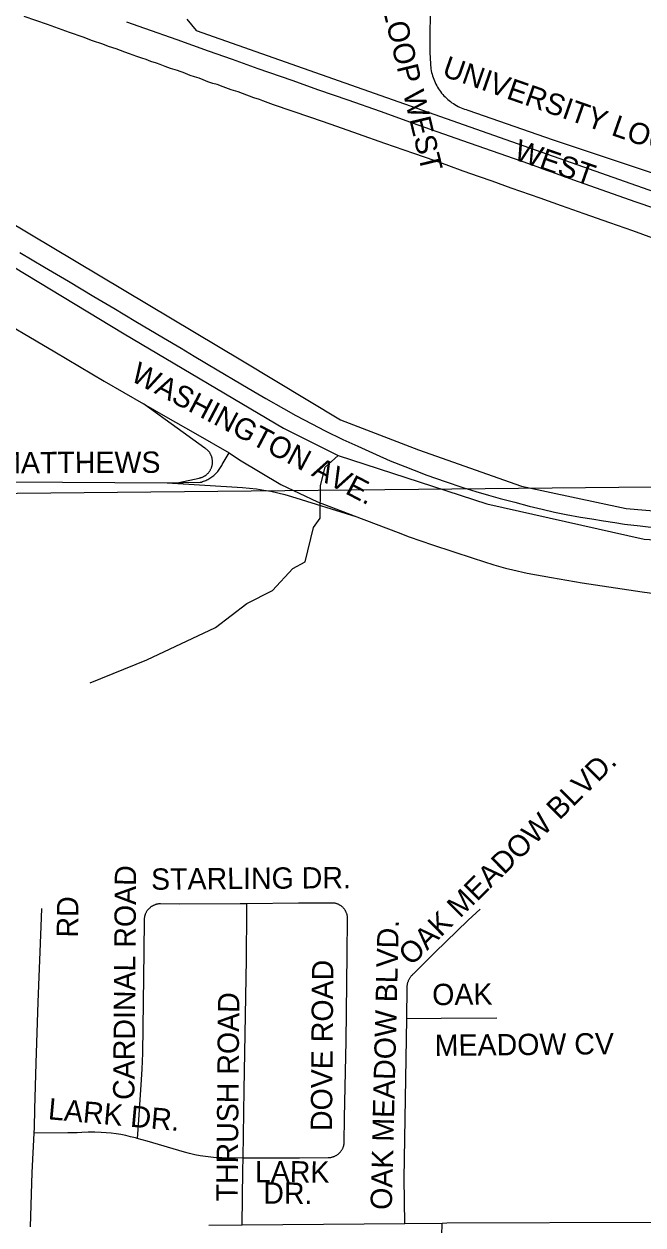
# Model space of a CAD drawing. Extents: x 1670563 to 1761545, y 515755 to 578944.
# Drawn here: x 1701872 to 1704046, y 546820 to 551041 of the extents above; entities that cross this region are included whole.
import ezdxf

# ---------------------------------------------------------------- set-up
doc = ezdxf.new("R2010")
doc.units = 0
for name, color, linetype in [('5_sectionlines', 7, 'Continuous'), ('RR Tracks', 7, 'Continuous'), ('SHP_LINE', 7, 'Continuous'), ('STREETCL', 7, 'Continuous'), ('STRNAMES', 7, 'Continuous')]:
    doc.layers.add(name, color=color, linetype=linetype)

# ---------------------------------------------------------------- blocks, each defined once
blk = doc.blocks.new('RR TRACKS02')
at = {"layer": 'RR Tracks'}
for p, q in [((1701953.7, 551039.3), (1701872.6, 551068)), ((1701980, 551030.1), (1701953.7, 551039.3)), ((1702232.1, 551048.7), (1702295.5, 551026.6)), ((1702031.1, 551011.8), (1701980, 551030.1)), ((1702079.7, 550995.1), (1702031.1, 551011.8)), ((1702112.2, 550982.8), (1702079.7, 550995.1)), ((1702295.5, 551026.6), (1702408.3, 550986.8)), ((1702149, 550970.1), (1702112.2, 550982.8)), ((1702169.1, 550962.9), (1702149, 550970.1)), ((1702195, 550954), (1702169.1, 550962.9)), ((1702225.9, 550942.4), (1702195, 550954)), ((1702408.3, 550986.8), (1702519.1, 550947.6)), ((1702242.6, 550936.7), (1702225.9, 550942.4)), ((1702268.2, 550927.3), (1702242.6, 550936.7)), ((1702285.8, 550921.3), (1702268.2, 550927.3)), ((1702300.8, 550916.8), (1702285.8, 550921.3)), ((1702317.5, 550909.8), (1702300.8, 550916.8)), ((1702336.8, 550903.5), (1702317.5, 550909.8)), ((1702519.1, 550947.6), (1702602.7, 550918.3)), ((1702602.7, 550918.3), (1702693.7, 550885.1)), ((1702350.3, 550899.4), (1702336.8, 550903.5)), ((1702367.7, 550892.5), (1702350.3, 550899.4)), ((1702386.9, 550885.6), (1702367.7, 550892.5)), ((1702410.4, 550877.6), (1702386.9, 550885.6)), ((1702420.5, 550874.7), (1702410.4, 550877.6)), ((1702430.3, 550870.6), (1702420.5, 550874.7)), ((1702455.9, 550860.9), (1702430.3, 550870.6)), ((1702693.7, 550885.1), (1702812.8, 550844)), ((1702471, 550855.8), (1702455.9, 550860.9)), ((1702486.8, 550851.4), (1702471, 550855.8)), ((1702501, 550845.7), (1702486.8, 550851.4)), ((1702518, 550838.5), (1702501, 550845.7)), ((1702535.3, 550831.9), (1702518, 550838.5)), ((1702549.9, 550828.4), (1702535.3, 550831.9)), ((1702571.8, 550820.7), (1702549.9, 550828.4)), ((1702812.8, 550844), (1702906.8, 550810)), ((1702599.2, 550809.7), (1702571.8, 550820.7)), ((1702624.1, 550802.5), (1702599.2, 550809.7)), ((1702639.3, 550797.7), (1702624.1, 550802.5)), ((1702678.7, 550781.7), (1702639.3, 550797.7)), ((1702698.6, 550776.3), (1702678.7, 550781.7)), ((1702906.8, 550810), (1703008.9, 550774.5)), ((1702710.3, 550771.3), (1702698.6, 550776.3)), ((1702748.6, 550757.9), (1702710.3, 550771.3)), ((1702878.8, 550713.1), (1702748.6, 550757.9)), ((1703008.9, 550774.5), (1703122.5, 550734.8)), ((1702951, 550688.5), (1702878.8, 550713.1)), ((1703122.5, 550734.8), (1703254.9, 550687.1)), ((1703046.8, 550654.1), (1702951, 550688.5)), ((1703139.1, 550621.6), (1703046.8, 550654.1)), ((1703254.9, 550687.1), (1703412.3, 550631.9)), ((1703241.6, 550586.3), (1703139.1, 550621.6)), ((1703412.3, 550631.9), (1703643.5, 550550.7)), ((1703316.6, 550560.3), (1703241.6, 550586.3)), ((1703364.5, 550542.7), (1703316.6, 550560.3)), ((1703415, 550524.7), (1703364.5, 550542.7)), ((1703643.5, 550550.7), (1703818.8, 550487.8)), ((1703471.9, 550504.4), (1703415, 550524.7)), ((1703515.8, 550488.7), (1703471.9, 550504.4)), ((1703583.6, 550465), (1703515.8, 550488.7)), ((1703818.8, 550487.8), (1704021.6, 550416.8)), ((1703617.2, 550452.9), (1703583.6, 550465)), ((1703685, 550429.3), (1703617.2, 550452.9)), ((1703759.5, 550402.8), (1703685, 550429.3)), ((1703839.7, 550374.4), (1703759.5, 550402.8)), ((1704021.6, 550416.8), (1704086.5, 550393.8)), ((1703930.3, 550343), (1703839.7, 550374.4)), ((1704010.1, 550314.7), (1703930.3, 550343)), ((1704129.3, 550271.7), (1704010.1, 550314.7)), ((1701857.4, 550238), (1701944.2, 550186.6)), ((1701944.2, 550186.6), (1702027.6, 550137.3)), ((1702027.6, 550137.3), (1702116.6, 550084.2)), ((1702116.6, 550084.2), (1702186.7, 550042.9)), ((1702186.7, 550042.9), (1702264, 549995.9)), ((1702264, 549995.9), (1702361.3, 549938.7)), ((1702361.3, 549938.7), (1702424.1, 549901.8)), ((1702424.1, 549901.8), (1702470, 549873.9)), ((1702470, 549873.9), (1702549.8, 549826.4)), ((1702549.8, 549826.4), (1702633.5, 549776.7)), ((1702633.5, 549776.7), (1702679.3, 549750.2)), ((1702679.3, 549750.2), (1702720.9, 549725.3)), ((1702720.9, 549725.3), (1702783.2, 549689.8)), ((1702783.2, 549689.8), (1702827, 549665.5)), ((1702827, 549665.5), (1702882.9, 549635.9)), ((1702882.9, 549635.9), (1702929.3, 549611.9)), ((1702929.3, 549611.9), (1702991.5, 549581.3)), ((1702991.5, 549581.3), (1703044.3, 549557.5)), ((1703044.3, 549557.5), (1703109.3, 549528.2)), ((1703109.3, 549528.2), (1703157.7, 549506.4)), ((1703157.7, 549506.4), (1703210, 549485.6)), ((1703210, 549485.6), (1703242.2, 549473.3)), ((1703242.2, 549473.3), (1703286.8, 549456.1)), ((1703286.8, 549456.1), (1703350.9, 549433.4)), ((1703350.9, 549433.4), (1703413.3, 549412)), ((1703413.3, 549412), (1703459, 549398.2)), ((1703459, 549398.2), (1703503.3, 549385.4)), ((1703503.3, 549385.4), (1703544.8, 549373.4)), ((1703544.8, 549373.4), (1703596.2, 549360.2)), ((1703596.2, 549360.2), (1703646.1, 549347.2)), ((1703646.1, 549347.2), (1703691.8, 549336.2)), ((1703691.8, 549336.2), (1703735.5, 549326)), ((1703735.5, 549326), (1703776.5, 549317.9)), ((1703776.5, 549317.9), (1703826.6, 549308.4)), ((1703826.6, 549308.4), (1703866.7, 549302.1)), ((1703866.7, 549302.1), (1703907.5, 549294.8)), ((1703907.5, 549294.8), (1703947.6, 549288.8)), ((1703947.6, 549288.8), (1703981.7, 549283.1)), ((1703981.7, 549283.1), (1704036.1, 549277.1)), ((1704036.1, 549277.1), (1704102.9, 549269.6))]:
    blk.add_line(p, q, dxfattribs=at)

msp = doc.modelspace()

# ---------------------------------------------------------------- linework, layer by layer
at = {"layer": '5_sectionlines'}
msp.add_lwpolyline([(1687987.3, 549303.9), (1688534.5, 549296.2), (1693735.2, 549363.2), (1699029.6, 549364.1), (1704314.1, 549416.9), (1708237.3, 549429.9)], dxfattribs=at)
at = {"layer": 'SHP_LINE'}
for points in [[(1702444, 551059), (1702477, 551019), (1704316, 550371), (1704400, 550342), (1705413, 549980), (1706539, 549543), (1706995, 549366)], [(1701722, 550405), (1702639, 549857), (1702984, 549650), (1703258, 549545), (1703620, 549417), (1703987, 549339), (1704305, 549312), (1704488, 549314), (1705741, 549287), (1706512, 549277), (1706539, 549256), (1706539, 549196), (1706546, 549137), (1706680, 549038), (1707122, 548609), (1707739, 548048), (1707773, 548015), (1707965, 547828), (1708089, 547710)], [(1701489, 550397), (1702223, 549953), (1702783, 549621), (1702975, 549525)], [(1702104, 548726), (1702303, 548807), (1702544, 548920), (1702655, 549005), (1702745, 549050), (1702816, 549128), (1702859, 549151), (1702889, 549272), (1702912, 549304), (1702913, 549419), (1702930, 549484), (1702975, 549525)], [(1702975, 549525), (1703498, 549355), (1704050, 549231), (1704294, 549215), (1704386, 549209), (1704671, 549203), (1705053, 549195), (1705441, 549186), (1705622, 549188), (1706542, 549167)]]:
    msp.add_lwpolyline(points, dxfattribs=at)
at = {"layer": 'STREETCL'}
for points in [[(1703298, 551080.6), (1703297.7, 550998.9), (1703297.7, 550941.8), (1703299.5, 550902), (1703299.9, 550895.8), (1703300.6, 550889.6), (1703301.4, 550883.4), (1703302.5, 550877.3), (1703303.8, 550871.2), (1703305.3, 550865.1), (1703307, 550859.1), (1703308.9, 550853.2), (1703311, 550847.3), (1703313.3, 550841.6), (1703315.8, 550835.9), (1703318.6, 550830.3), (1703321.5, 550824.7), (1703324.6, 550819.3), (1703327.9, 550814.1), (1703331.3, 550808.9), (1703335, 550803.8), (1703338.8, 550798.9), (1703342.8, 550794.1), (1703347, 550789.5), (1703351.3, 550785), (1703355.8, 550780.7), (1703360.4, 550776.5), (1703365.1, 550772.5), (1703370.1, 550768.6), (1703375.1, 550765), (1703380.2, 550761.5), (1703385.5, 550758.2), (1703390.9, 550755), (1703396.4, 550752.1), (1703402, 550749.4), (1703407.7, 550746.8), (1703413.5, 550744.5), (1703419.3, 550742.3), (1703425.2, 550740.4), (1703431.2, 550738.7), (1703731, 550634.5), (1704117.6, 550505)], [(1700396.6, 550362), (1700417.4, 550361.4), (1700624.7, 550358.5), (1700813.2, 550359.1), (1700924.3, 550353.6), (1700980.1, 550348.6), (1701001.7, 550345.7), (1701077.9, 550331.9), (1701143.1, 550317.5), (1701217.8, 550295.4), (1701316.7, 550260.6), (1701396.3, 550225.8), (1701493.6, 550175), (1701980.5, 549889), (1702153.4, 549785.8), (1702291.3, 549706.5)], [(1702415.6, 549429.5), (1702487.4, 549445.6), (1702489.4, 549446), (1702491.3, 549446.5), (1702493.2, 549447), (1702495.1, 549447.6), (1702497, 549448.3), (1702498.8, 549449.1), (1702500.6, 549449.9), (1702502.4, 549450.7), (1702504.2, 549451.7), (1702505.9, 549452.7), (1702507.6, 549453.7), (1702509.2, 549454.8), (1702510.8, 549456), (1702512.4, 549457.2), (1702513.9, 549458.5), (1702515.4, 549459.8), (1702516.9, 549461.2), (1702518.2, 549462.6), (1702519.6, 549464.1), (1702520.9, 549465.6), (1702522.1, 549467.2), (1702523.3, 549468.8), (1702524.4, 549470.4), (1702525.5, 549472.1), (1702526.5, 549473.8), (1702527.4, 549475.6), (1702528.3, 549477.4), (1702529.1, 549479.2), (1702529.9, 549481), (1702530.6, 549482.9), (1702531.2, 549484.8), (1702531.8, 549486.7), (1702532.3, 549488.6), (1702532.7, 549490.5), (1702533.1, 549492.5), (1702533.4, 549494.5), (1702533.6, 549496.4), (1702533.8, 549498.4), (1702533.9, 549500.4), (1702533.9, 549502.4), (1702533.9, 549504.4), (1702533.7, 549506.4), (1702533.6, 549508.4), (1702533.3, 549510.3), (1702533, 549512.3), (1702532.6, 549514.2), (1702532.2, 549516.2), (1702531.7, 549518.1), (1702531.1, 549520), (1702530.4, 549521.9), (1702529.7, 549523.7), (1702528.9, 549525.6), (1702528.1, 549527.4), (1702527.2, 549529.2), (1702526.2, 549530.9), (1702525.2, 549532.6), (1702524.1, 549534.3), (1702523, 549535.9), (1702521.8, 549537.5), (1702520.5, 549539.1), (1702519.2, 549540.6), (1702517.9, 549542), (1702516.5, 549543.4), (1702515, 549544.8), (1702513.5, 549546.1), (1702512, 549547.4), (1702510.4, 549548.6), (1702508.8, 549549.7), (1702507.1, 549550.8), (1702291.3, 549706.5)], [(1702291.3, 549706.5), (1702368.5, 549662.1), (1702474, 549602.4), (1702593, 549533.8)], [(1702375.2, 549428.9), (1702490.8, 549430.5), (1702494.8, 549431.6), (1702498.7, 549432.8), (1702502.6, 549434.2), (1702506.4, 549435.7), (1702510.2, 549437.3), (1702513.9, 549439), (1702517.6, 549440.9), (1702521.1, 549442.9), (1702524.7, 549445), (1702528.1, 549447.2), (1702531.5, 549449.6), (1702534.8, 549452.1), (1702538, 549454.6), (1702541.1, 549457.3), (1702544.1, 549460.1), (1702547, 549463), (1702549.8, 549466), (1702552.5, 549469.1), (1702555.1, 549472.2), (1702557.6, 549475.5), (1702560, 549478.8), (1702562.3, 549482.3), (1702564.4, 549485.8), (1702566.5, 549489.3), (1702568.4, 549493), (1702593, 549533.8)], [(1702593, 549533.8), (1702629.3, 549510.1), (1702773.4, 549422.5), (1702902.6, 549362), (1703032, 549312.5)], [(1701456.4, 549429.8), (1701792.1, 549432.1), (1702007, 549430.9), (1702375.2, 549428.9)], [(1702375.2, 549428.9), (1702638.7, 549412.1), (1702663.9, 549410), (1702688.9, 549407.1), (1702713.8, 549403.4), (1702738.6, 549398.8), (1702763.2, 549393.4), (1702787.6, 549387.1), (1702811.8, 549380.1), (1703037.6, 549310.3)], [(1703032, 549312.5), (1703185.6, 549253.7), (1703224.9, 549239.4), (1703306.6, 549210.8), (1703449.2, 549163.9), (1703522.8, 549140.7), (1703563.7, 549129.1), (1703588.5, 549122.5), (1703639.4, 549111.4), (1703725, 549095.4), (1703832.3, 549077.6), (1704043.4, 549045.6), (1704154.8, 549030), (1704170.3, 549028.5)], [(1701907.5, 547142.8), (1701908.5, 547162.1), (1701909.4, 547227), (1701914.6, 547388.6), (1701922, 547602.8), (1701932.2, 547869.5), (1701934.1, 547932.6)], [(1702311.4, 547932.6), (1702309.9, 547931.2), (1702308.6, 547929.7), (1702307.2, 547928.2), (1702306, 547926.6), (1702304.7, 547925), (1702303.6, 547923.3), (1702302.5, 547921.6), (1702301.4, 547919.9), (1702300.4, 547918.1), (1702299.5, 547916.3), (1702298.7, 547914.5), (1702297.9, 547912.6), (1702297.1, 547910.7), (1702296.5, 547908.8), (1702295.9, 547906.8), (1702295.4, 547904.9), (1702294.9, 547902.9), (1702294.5, 547900.9), (1702294.2, 547898.9), (1702294, 547896.9), (1702293.8, 547894.9), (1702293.7, 547892.9), (1702292.7, 547781.8), (1702287.6, 547423.7), (1702285.8, 547367.9), (1702282, 547312.1), (1702273.2, 547171.6), (1702269.7, 547123.9)], [(1702654.5, 547949.2), (1702631.2, 547949), (1702419.4, 547947.1), (1702351.7, 547948.9), (1702349.7, 547948.9), (1702347.7, 547948.8), (1702345.7, 547948.6), (1702343.6, 547948.4), (1702341.6, 547948), (1702339.6, 547947.7), (1702337.7, 547947.2), (1702335.7, 547946.7), (1702333.8, 547946.1), (1702331.9, 547945.4), (1702330, 547944.7), (1702328.1, 547943.9), (1702326.3, 547943), (1702324.5, 547942.1), (1702322.7, 547941.1), (1702320.9, 547940.1), (1702319.2, 547939), (1702317.6, 547937.8), (1702316, 547936.6), (1702314.4, 547935.3), (1702312.9, 547934), (1702311.4, 547932.6)], [(1702641.8, 547055.4), (1702645.7, 547295.3), (1702653.6, 547753.7), (1702654.5, 547923.9), (1702654.5, 547949.4)], [(1702995.1, 547932.5), (1702993.9, 547933.9), (1702992.6, 547935.3), (1702991.2, 547936.6), (1702989.8, 547937.9), (1702988.4, 547939.1), (1702986.9, 547940.3), (1702985.4, 547941.4), (1702983.9, 547942.5), (1702982.3, 547943.5), (1702980.7, 547944.5), (1702979, 547945.4), (1702977.3, 547946.3), (1702975.6, 547947.1), (1702973.9, 547947.8), (1702972.1, 547948.5), (1702970.3, 547949.1), (1702968.5, 547949.7), (1702966.7, 547950.2), (1702964.9, 547950.6), (1702963, 547951), (1702961.1, 547951.3), (1702836.2, 547951.3), (1702654.5, 547949.2)], [(1702978.1, 547071.7), (1702979.6, 547073.1), (1702981, 547074.5), (1702982.3, 547076), (1702983.7, 547077.5), (1702984.9, 547079), (1702986.1, 547080.6), (1702987.3, 547082.3), (1702988.3, 547084), (1702989.4, 547085.7), (1702990.3, 547087.5), (1702991.2, 547089.2), (1702992.1, 547091.1), (1702992.8, 547092.9), (1702993.6, 547094.8), (1702994.2, 547096.7), (1702994.8, 547098.6), (1702995.3, 547100.5), (1702995.7, 547102.5), (1702996.1, 547104.5), (1702996.4, 547106.4), (1702996.6, 547108.4), (1702997.3, 547198.2), (1703003.3, 547465.8), (1703007.5, 547772.4), (1703008.5, 547896.1), (1703008.4, 547898), (1703008.4, 547899.9), (1703008.2, 547901.8), (1703008, 547903.6), (1703007.7, 547905.5), (1703007.4, 547907.4), (1703007, 547909.2), (1703006.5, 547911), (1703006, 547912.8), (1703005.4, 547914.6), (1703004.8, 547916.4), (1703004, 547918.2), (1703003.3, 547919.9), (1703002.5, 547921.6), (1703001.6, 547923.2), (1703000.6, 547924.9), (1702999.6, 547926.5), (1702998.6, 547928.1), (1702997.5, 547929.6), (1702996.3, 547931.1), (1702995.1, 547932.5)], [(1703223.7, 547681.5), (1703224.7, 547683.5), (1703225.7, 547685.5), (1703226.8, 547687.4), (1703228, 547689.3), (1703229.2, 547691.2), (1703230.6, 547693), (1703231.9, 547694.8), (1703233.4, 547696.5), (1703234.8, 547698.2), (1703236.4, 547699.8), (1703238, 547701.3), (1703239.7, 547702.8), (1703315.4, 547777.3), (1703432.2, 547891.1), (1703473.7, 547929.7)], [(1703216.1, 547544.2), (1703217.8, 547655.5), (1703217.8, 547657.8), (1703218, 547660), (1703218.2, 547662.2), (1703218.5, 547664.4), (1703218.9, 547666.6), (1703219.4, 547668.8), (1703219.9, 547671), (1703220.5, 547673.1), (1703221.2, 547675.3), (1703222, 547677.4), (1703222.8, 547679.5), (1703223.7, 547681.5)], [(1703209.1, 546825.7), (1703207.7, 546983.4), (1703216.1, 547544.2)], [(1703532.9, 547547), (1703336.7, 547545.8), (1703216.1, 547544.2)], [(1701894.9, 546813.7), (1701900.6, 547005), (1701907.5, 547142.8)], [(1702269.7, 547123.9), (1702262.9, 547125.9), (1702246.1, 547130.3), (1702229.2, 547134.3), (1702212.2, 547137.6), (1702195.1, 547140.4), (1702177.9, 547142.6), (1702160.6, 547144.3), (1702143.3, 547145.3), (1702120.4, 547146), (1702097.6, 547145.8), (1702074.8, 547144.9), (1702058.6, 547144.1), (1702042.4, 547143.8), (1702026.1, 547143.9), (1701907.5, 547142.8)], [(1702641.8, 547055.4), (1702585.2, 547055.3), (1702566.3, 547055.6), (1702547.3, 547056.5), (1702528.4, 547058.1), (1702509.5, 547060.3), (1702490.8, 547063.2), (1702472.1, 547066.7), (1702453.6, 547070.9), (1702435.2, 547075.7), (1702304, 547114.2), (1702269.7, 547123.9)], [(1702641.8, 547055.4), (1702840, 547055.4), (1702939.7, 547056.8), (1702941.8, 547056.9), (1702943.8, 547057), (1702945.7, 547057.2), (1702947.7, 547057.4), (1702949.7, 547057.7), (1702951.7, 547058.1), (1702953.6, 547058.6), (1702955.6, 547059.1), (1702957.5, 547059.7), (1702959.4, 547060.3), (1702961.2, 547061.1), (1702963.1, 547061.9), (1702964.9, 547062.7), (1702966.7, 547063.6), (1702968.4, 547064.6), (1702970.1, 547065.6), (1702971.8, 547066.7), (1702973.5, 547067.9), (1702975.1, 547069.1), (1702976.6, 547070.4), (1702978.1, 547071.7)], [(1702638, 546820.5), (1702641, 547011.9), (1702641.8, 547055.4)], [(1702521, 546819.4), (1702638, 546820.5)], [(1702638, 546820.5), (1703209.1, 546825.7)], [(1703209.1, 546825.7), (1703340.2, 546826.9)], [(1703392.5, 545500.7), (1703395.1, 545673.6), (1703395.6, 545900.7), (1703394.6, 546084.2), (1703394.4, 546096.6), (1703393.7, 546109), (1703392.7, 546121.4), (1703391.3, 546133.7), (1703389.6, 546146), (1703387.4, 546158.3), (1703366.8, 546303.1), (1703355.5, 546382.3), (1703348, 546443), (1703342.6, 546504), (1703340.9, 546537.4), (1703340.1, 546570.8), (1703337.5, 546692.4), (1703340.2, 546826.9)], [(1703340.2, 546826.9), (1703357.3, 546827), (1704079.2, 546829.4)]]:
    msp.add_lwpolyline(points, dxfattribs=at)

# ---------------------------------------------------------------- block references
msp.add_blockref('RR TRACKS02', (0, 0), dxfattribs=at)

# ---------------------------------------------------------------- texts
at = {"layer": 'STRNAMES'}
for s, rotation, p in [('UNIVERSITY LOOP WEST', 283.5446, (1702983.3, 551709.4)), ('UNIVERSITY LOOP ', 340.7464, (1703336.8, 550860)), ('WEST', 340.7464, (1703588.2, 550566.9)), ('WASHINGTON AVE.', 332.263, (1702242.1, 549789.8)), ('E. MATTHEWS', 0.1893, (1701654.8, 549461.6)), ('OAK MEADOW BLVD.', 44.5682, (1703232.3, 547728)), ('CARDINAL ROAD', 89.5357, (1702259.3, 547259.4)), ('STARLING DR.', 0.4796, (1702318.3, 547998.1)), (' RD', 89.5357, (1702061.3, 547802.3)), ('OAK MEADOW BLVD.', 88.5876, (1703163.7, 546872.3)), ('DOVE ROAD', 89.5357, (1702953.8, 547149.9)), ('OAK ', 0.5876, (1703306, 547592.4)), ('THRUSH ROAD', 89.5357, (1702622.3, 546902.3)), ('MEADOW CV', 0.5876, (1703314.9, 547413.8)), ('LARK DR.', 354.8171, (1701954.3, 547191.8)), ('LARK', 359.5822, (1702682.6, 546970.4)), (' DR.', 359.5822, (1702684.2, 546895.2))]:
    msp.add_text(s, height=75, rotation=rotation, dxfattribs=at).set_placement(p)

doc.saveas('drawing.dxf')
